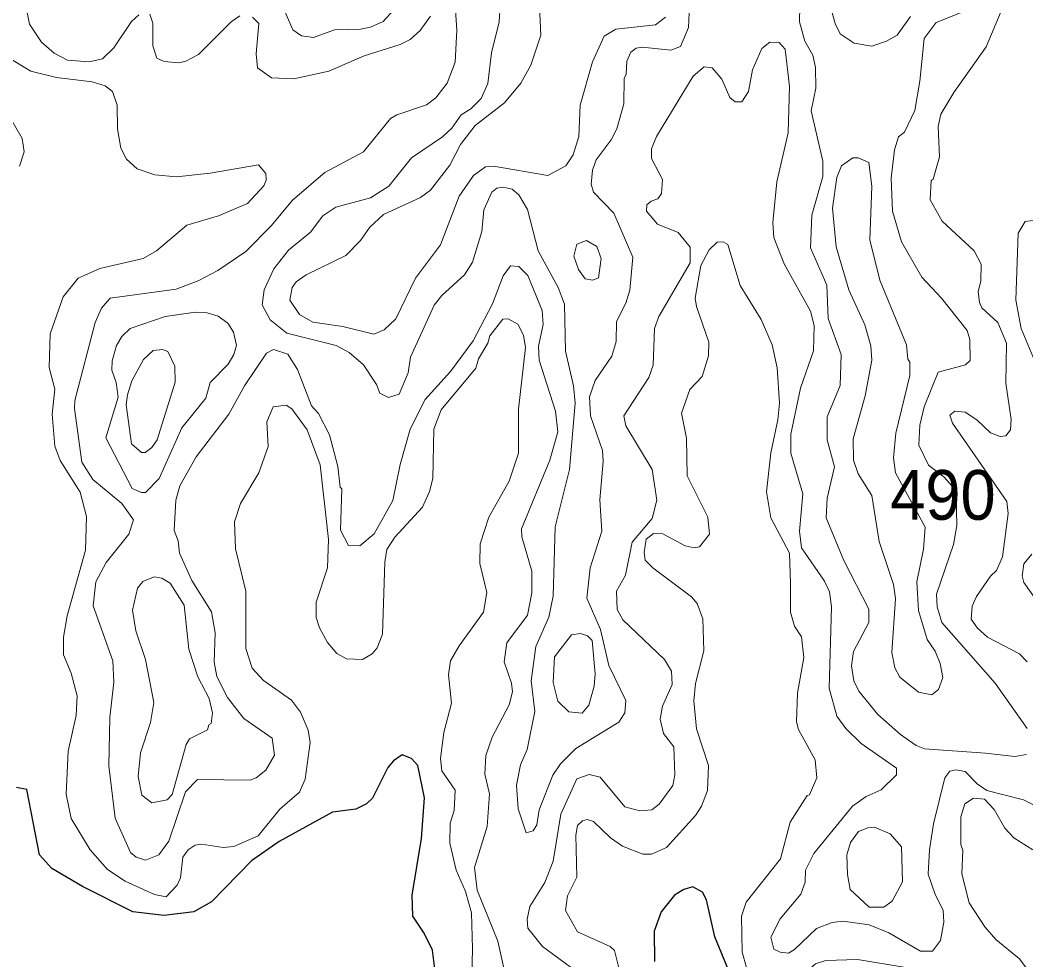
# Model space of a CAD drawing. Extents: x 763.2 to 816.8, y 7896.5 to 7952.7.
# Drawn here: x 785.528 to 788.764, y 7911.794 to 7914.818 of the extents above; entities that cross this region are included whole.
import ezdxf

# ---------------------------------------------------------------- set-up
doc = ezdxf.new("R2010")
doc.units = 0
doc.header["$LTSCALE"] = 0.064
doc.layers.add('1', color=7, linetype='Continuous', lineweight=25)
doc.layers.add('2', color=7, linetype='Continuous', lineweight=13)
doc.layers.add('21', color=7, linetype='Continuous')

msp = doc.modelspace()

# ---------------------------------------------------------------- linework, layer by layer
at = {"layer": '1'}
for points in [[(786.8633, 7911.7569), (786.8545, 7911.8249), (786.8277, 7911.8797), (786.7908, 7911.9341), (786.7893, 7912.0021), (786.8191, 7912.1849), (786.8289, 7912.3156), (786.8077, 7912.4195), (786.7872, 7912.4421), (786.7567, 7912.4539), (786.7287, 7912.4345), (786.7109, 7912.4133), (786.6616, 7912.3141), (786.6426, 7912.2965), (786.6079, 7912.2785), (786.5323, 7912.2687), (786.3616, 7912.1746), (786.2719, 7912.1125), (786.1436, 7911.9811), (786.0862, 7911.9484), (785.9908, 7911.9368), (785.8907, 7911.9489), (785.728, 7912.0304), (785.6293, 7912.088), (785.5894, 7912.1322), (785.5486, 7912.3418), (785.5159, 7912.3489)], [(787.8105, 7911.7537), (787.763, 7911.8678), (787.7362, 7911.9869), (787.7237, 7912.0113), (787.6928, 7912.0286), (787.6638, 7912.0205), (787.6335, 7912.0018), (787.5904, 7911.9488), (787.5682, 7911.8862), (787.5686, 7911.7885)]]:
    msp.add_lwpolyline(points, dxfattribs=at)
at = {"layer": '2'}
for points in [[(788.0383, 7914.9615), (788.0353, 7914.8119), (788.0526, 7914.7499), (788.0783, 7914.7046), (788.0874, 7914.6654), (788.0878, 7914.5988), (788.0731, 7914.5256), (788.1108, 7914.3635), (788.1105, 7914.3144), (788.0749, 7914.1906), (788.0715, 7914.0855), (788.1233, 7913.9654), (788.1275, 7913.8581), (788.17, 7913.7414), (788.1668, 7913.6416), (788.1241, 7913.5408), (788.1241, 7913.4674), (788.1485, 7913.3807), (788.1242, 7913.2794), (788.121, 7913.216), (788.1779, 7913.0788), (788.2587, 7912.9229), (788.2587, 7912.8799), (788.2096, 7912.7863), (788.2029, 7912.7396), (788.2104, 7912.6919), (788.2266, 7912.6589), (788.2873, 7912.5837), (788.3609, 7912.5188), (788.4114, 7912.4834), (788.4377, 7912.4725), (788.6342, 7912.4595), (788.7288, 7912.448), (788.7662, 7912.4548)], [(787.622, 7914.7207), (787.6525, 7914.733), (787.6784, 7914.794), (787.6802, 7914.8412), (787.6737, 7914.8572), (787.677, 7914.9383)], [(788.7747, 7914.8613), (788.7585, 7914.909), (788.7435, 7914.9287), (788.7144, 7914.9228), (788.6936, 7914.8948), (788.6841, 7914.8467), (788.6366, 7914.7323), (788.532, 7914.5849), (788.4907, 7914.5153), (788.4823, 7914.4751), (788.486, 7914.3783)], [(785.9098, 7914.8344), (785.8862, 7914.8131), (785.8293, 7914.7284), (785.7927, 7914.6927), (785.7502, 7914.683), (785.6804, 7914.6885), (785.6372, 7914.7116), (785.5965, 7914.7471), (785.5574, 7914.8048), (785.5407, 7914.8907)], [(785.8167, 7912.5742), (785.8296, 7912.6872), (785.8264, 7912.7561), (785.7622, 7912.9326), (785.7709, 7913.0107), (785.8043, 7913.0725), (785.877, 7913.1638), (785.8923, 7913.2098), (785.8546, 7913.2627), (785.7613, 7913.3391), (785.7264, 7913.3951), (785.702, 7913.5681), (785.7032, 7913.5942), (785.7695, 7913.8443), (785.7898, 7913.8904), (785.8174, 7913.9227), (786.0301, 7913.9523), (786.1026, 7913.9797), (786.1638, 7914.012), (786.2537, 7914.0732), (786.3362, 7914.1565), (786.4045, 7914.2386), (786.5081, 7914.327), (786.6327, 7914.3934), (786.7194, 7914.5007), (786.7402, 7914.5135), (786.8348, 7914.5447), (786.8651, 7914.5679), (786.9019, 7914.6153), (786.9273, 7914.6823), (786.9326, 7914.7851), (786.9263, 7914.8838)], [(786.3645, 7914.8814), (786.4053, 7914.7866), (786.433, 7914.767), (786.4714, 7914.762), (786.5391, 7914.7862), (786.6233, 7914.7883), (786.6554, 7914.7949), (786.6956, 7914.8132), (786.7628, 7914.8878)], [(788.3926, 7914.8296), (788.3504, 7914.7698), (788.3157, 7914.75), (788.2679, 7914.7339), (788.2117, 7914.7431), (788.1669, 7914.774), (788.1501, 7914.8068), (788.1276, 7914.8886)], [(786.6225, 7914.1082), (786.6525, 7914.1515), (786.697, 7914.1926), (786.8158, 7914.2473), (786.8482, 7914.2701), (786.9102, 7914.3512), (786.9445, 7914.4173), (786.9916, 7914.4785), (787.0859, 7914.5521), (787.1393, 7914.6144), (787.1705, 7914.6724), (787.2036, 7914.7697), (787.1985, 7914.8611)], [(787.0722, 7914.8663), (787.0691, 7914.8125)], [(788.7679, 7912.5381), (788.6652, 7912.6839), (788.4936, 7912.8791), (788.4781, 7912.9299), (788.476, 7912.9703), (788.5313, 7913.1309), (788.5414, 7913.1913), (788.5396, 7913.2893), (788.5341, 7913.3099), (788.5013, 7913.3472), (788.4507, 7913.3853), (788.4201, 7913.4506), (788.4232, 7913.5145), (788.4365, 7913.5735), (788.4821, 7913.6847), (788.5693, 7913.7085), (788.5853, 7913.7224), (788.5839, 7913.7896), (788.5749, 7913.8186), (788.4926, 7913.9231), (788.4297, 7913.9911), (788.364, 7914.1045), (788.3345, 7914.2031), (788.3311, 7914.3097), (788.3412, 7914.4009), (788.3543, 7914.4422), (788.3736, 7914.4567), (788.4062, 7914.527), (788.4231, 7914.6211), (788.4366, 7914.7589), (788.4754, 7914.8105), (788.5808, 7914.8522)], [(786.2341, 7914.8315), (786.2072, 7914.8123), (786.1011, 7914.7073), (786.0612, 7914.6853), (786.0382, 7914.68), (785.9909, 7914.6847), (785.9678, 7914.695), (785.9551, 7914.735), (785.9545, 7914.8077), (785.945, 7914.8364)], [(786.8482, 7914.8303), (786.8153, 7914.7844), (786.7823, 7914.7552), (786.7501, 7914.7388), (786.635, 7914.7026), (786.5207, 7914.6537), (786.4087, 7914.6291), (786.3366, 7914.6319), (786.291, 7914.6637), (786.2867, 7914.7092), (786.2962, 7914.8072), (786.2758, 7914.8275)], [(787.604, 7914.8271), (787.5722, 7914.8025), (787.4443, 7914.7881), (787.4073, 7914.766), (787.3697, 7914.6839), (787.3297, 7914.5438), (787.3251, 7914.443), (787.3074, 7914.3845), (787.2835, 7914.3488), (787.226, 7914.3182), (787.0512, 7914.3475), (787.0254, 7914.3458), (786.9868, 7914.318), (786.9405, 7914.2517), (786.8803, 7914.0951), (786.8003, 7913.9873), (786.7362, 7913.8561), (786.6988, 7913.8211), (786.6653, 7913.8072), (786.566, 7913.8316), (786.4697, 7913.8457), (786.4265, 7913.8708), (786.3953, 7913.9162)], [(787.0691, 7914.8125), (787.0443, 7914.7125), (787.0325, 7914.6133), (787.0117, 7914.5653), (786.9781, 7914.5321), (786.9469, 7914.5131)], [(786.9469, 7914.5131), (786.9164, 7914.4699), (786.887, 7914.4419), (786.7868, 7914.3743), (786.7139, 7914.2836), (786.6547, 7914.2455), (786.5437, 7914.2163), (786.502, 7914.188), (786.4619, 7914.1352), (786.3914, 7914.0776), (786.3439, 7914.0177), (786.313, 7913.9499), (786.3064, 7913.9014), (786.3322, 7913.8536), (786.3863, 7913.8107), (786.5449, 7913.7712), (786.5869, 7913.7486), (786.6326, 7913.7087), (786.6744, 7913.6458), (786.685, 7913.6177), (786.7125, 7913.6035), (786.7473, 7913.6144), (786.7758, 7913.6824), (786.7833, 7913.7336), (786.8603, 7913.9006), (786.8847, 7913.9318), (786.9577, 7913.9982), (786.9836, 7914.0394), (787.0129, 7914.1374), (787.0199, 7914.2072), (787.045, 7914.2646), (787.0618, 7914.2765), (787.0821, 7914.2801), (787.111, 7914.2738), (787.1327, 7914.2555), (787.1604, 7914.2081), (787.1947, 7914.0759), (787.2592, 7913.9571), (787.2791, 7913.9039), (787.2826, 7913.7529), (787.3085, 7913.6415), (787.3135, 7913.5855), (787.2957, 7913.3721), (787.2498, 7913.1868), (787.2432, 7912.9646), (787.2294, 7912.8968), (787.1875, 7912.8023), (787.1726, 7912.6923), (787.1839, 7912.5936), (787.1592, 7912.4709), (787.1381, 7912.4215), (787.1248, 7912.3558), (787.1301, 7912.2796), (787.1559, 7912.2026), (787.1788, 7912.2096), (787.1903, 7912.2282), (787.1973, 7912.2768), (787.2415, 7912.3886), (787.2662, 7912.4247), (787.3155, 7912.474), (787.4545, 7912.5592), (787.4733, 7912.5883), (787.4762, 7912.6285), (787.4218, 7912.7406), (787.395, 7912.8566), (787.3517, 7912.9574), (787.3616, 7913.0559), (787.3991, 7913.1736), (787.3927, 7913.2743), (787.4042, 7913.3979), (787.4019, 7913.4328), (787.3633, 7913.545), (787.3599, 7913.6052), (787.3783, 7913.6579), (787.4314, 7913.7361), (787.4454, 7913.7837), (787.4472, 7913.8478), (787.4771, 7913.9071), (787.4901, 7913.9488), (787.4995, 7914.0545), (787.4382, 7914.1969), (787.3724, 7914.2644), (787.3651, 7914.2896), (787.3697, 7914.3345), (787.3813, 7914.3686), (787.4295, 7914.4327), (787.4476, 7914.4682), (787.47, 7914.5488), (787.4718, 7914.6303), (787.4781, 7914.6442), (787.4798, 7914.6852), (787.4932, 7914.715), (787.5096, 7914.7271), (787.5291, 7914.7305), (787.622, 7914.7207)], [(788.0354, 7913.1736), (788.0466, 7913.2931), (788.0076, 7913.4241), (788.0078, 7913.4853), (788.0384, 7913.6337), (788.0809, 7913.7537), (788.0828, 7913.8349), (788.0713, 7913.8809), (787.9866, 7914.034), (787.9527, 7914.1184), (787.9499, 7914.1669), (787.9629, 7914.2976), (787.9989, 7914.4554), (788.0039, 7914.604), (787.9891, 7914.7248), (787.9704, 7914.7461), (787.9398, 7914.7466), (787.9144, 7914.726), (787.8843, 7914.6573), (787.8711, 7914.5883), (787.8504, 7914.555), (787.8285, 7914.555), (787.8112, 7914.5684), (787.7852, 7914.6274), (787.7547, 7914.6642), (787.7286, 7914.6674), (787.6931, 7914.6378), (787.5752, 7914.4429), (787.5588, 7914.4035), (787.5588, 7914.373), (787.5946, 7914.3049), (787.5917, 7914.26), (787.58, 7914.243), (787.5587, 7914.2357), (787.5445, 7914.2231), (787.5427, 7914.2025), (787.5786, 7914.1607), (787.6449, 7914.1342), (787.6834, 7914.0872), (787.6835, 7914.0367), (787.5825, 7913.8636), (787.5687, 7913.825), (787.5652, 7913.7074), (787.5506, 7913.6678), (787.4702, 7913.5448), (787.4768, 7913.512), (787.5617, 7913.3714), (787.5765, 7913.2728), (787.5618, 7913.2138), (787.4969, 7913.1375), (787.4755, 7913.0318), (787.447, 7912.9804), (787.4487, 7912.9213), (787.4666, 7912.8885), (787.6008, 7912.7606), (787.6242, 7912.7232), (787.6259, 7912.6796), (787.5951, 7912.6099), (787.5867, 7912.5687), (787.5982, 7912.5224), (787.631, 7912.4794), (787.6342, 7912.3893), (787.6277, 7912.3555), (787.5843, 7912.2945), (787.56, 7912.2771), (787.5219, 7912.2738), (787.4738, 7912.2865), (787.394, 7912.3819), (787.3582, 7912.3902), (787.3187, 7912.3764), (787.2677, 7912.2631), (787.2426, 7912.1113), (787.2164, 7912.043), (787.1682, 7911.966), (787.1594, 7911.9245), (787.1613, 7911.8959), (787.2082, 7911.8371), (787.3752, 7911.7143)], [(785.4835, 7914.7012), (785.5621, 7914.654), (785.6447, 7914.6332), (785.7593, 7914.6191), (785.8014, 7914.6063), (785.8248, 7914.5885), (785.8397, 7914.5441), (785.8414, 7914.468), (785.8515, 7914.4062), (785.8698, 7914.37), (785.9041, 7914.3393), (785.9612, 7914.3198), (786.0309, 7914.3133), (786.1394, 7914.3248), (786.295, 7914.3525), (786.3179, 7914.3247), (786.3193, 7914.3024), (786.3122, 7914.2845), (786.2597, 7914.2279), (786.1657, 7914.1885), (786.0635, 7914.1577), (785.9667, 7914.0753), (785.9232, 7914.0508), (785.7837, 7914.0189), (785.7148, 7913.9877), (785.6659, 7913.9275), (785.6243, 7913.8079), (785.6211, 7913.7002), (785.6391, 7913.6307), (785.6309, 7913.5493), (785.6394, 7913.4464), (785.6559, 7913.4004), (785.7212, 7913.2992), (785.7409, 7913.2202), (785.7377, 7913.1127), (785.6786, 7912.9014), (785.6667, 7912.8319), (785.667, 7912.7754), (785.6916, 7912.7169), (785.7115, 7912.643), (785.7081, 7912.5801), (785.682, 7912.4657), (785.6756, 7912.3272), (785.6913, 7912.2488), (785.753, 7912.1482), (785.8089, 7912.0842), (785.8654, 7912.0471), (785.9598, 7912.0047), (785.9976, 7911.9964), (786.0333, 7912.0338), (786.0433, 7912.0575), (786.0513, 7912.1242), (786.0681, 7912.1485), (786.0904, 7912.1635), (786.1117, 7912.1667), (786.1814, 7912.1555), (786.2156, 7912.1583), (786.2939, 7912.1932), (786.3628, 7912.2791), (786.4269, 7912.3334), (786.4444, 7912.3755), (786.4608, 7912.4931), (786.454, 7912.5333)], [(785.5257, 7914.3482), (785.5404, 7914.3944), (785.5345, 7914.4372), (785.4392, 7914.5993)], [(788.486, 7914.3783), (788.4658, 7914.3062), (788.4593, 7914.3021), (788.4559, 7914.24), (788.4949, 7914.1711), (788.5976, 7914.0758)], [(788.7977, 7913.71), (788.7485, 7913.8257), (788.7322, 7913.917), (788.7389, 7914.1322), (788.7621, 7914.1697), (788.7938, 7914.1745)], [(786.3953, 7913.9162), (786.4027, 7913.9577), (786.4155, 7913.9751), (786.4483, 7913.9979), (786.5759, 7914.0602), (786.6225, 7914.1082)], [(787.4548, 7911.7641), (787.4403, 7911.8243), (787.4264, 7911.8366), (787.3211, 7911.8842), (787.283, 7911.9523), (787.2891, 7912.0001), (787.3187, 7912.0599), (787.3159, 7912.1955), (787.3216, 7912.2264), (787.3375, 7912.2414), (787.3523, 7912.2453), (787.3732, 7912.2387), (787.4273, 7912.1866), (787.4655, 7912.1593), (787.5317, 7912.1342), (787.5597, 7912.1343), (787.6081, 7912.1559), (787.701, 7912.258), (787.7204, 7912.2883), (787.7394, 7912.3394), (787.7425, 7912.4189), (787.7036, 7912.5376), (787.6951, 7912.6279), (787.7004, 7912.6827), (787.728, 7912.788), (787.7246, 7912.8908), (787.7059, 7912.9409), (787.6883, 7912.9623), (787.5641, 7913.0553), (787.5394, 7913.0803), (787.5356, 7913.1046), (787.5422, 7913.1472), (787.5655, 7913.1658), (787.5954, 7913.1645), (787.6678, 7913.1264), (787.6971, 7913.1199), (787.7137, 7913.1228), (787.7459, 7913.1635), (787.741, 7913.218), (787.6742, 7913.3513), (787.672, 7913.4726), (787.6557, 7913.5528), (787.6828, 7913.6296), (787.7229, 7913.6713), (787.7424, 7913.738), (787.744, 7913.7812), (787.7038, 7913.8959), (787.7002, 7913.9228), (787.7178, 7914.0281), (787.7445, 7914.079), (787.7701, 7914.1038), (787.7901, 7914.1047), (787.8052, 7914.0954), (787.8444, 7913.9638), (787.912, 7913.8546), (787.9472, 7913.7731), (787.9642, 7913.6984), (787.971, 7913.5851), (787.966, 7913.5318), (787.943, 7913.4258), (787.9297, 7913.2999), (787.9436, 7913.2163), (788.0036, 7913.1024), (788.007, 7913.0052), (788.0068, 7912.9129), (788.0194, 7912.8681), (788.0415, 7912.8333), (788.0499, 7912.7673), (788.0287, 7912.6523), (788.0256, 7912.5597), (788.0327, 7912.5353)], [(788.5976, 7914.0758), (788.6199, 7914.0327), (788.6188, 7913.9776), (788.6106, 7913.944), (788.6143, 7913.9092), (788.6225, 7913.8918), (788.6737, 7913.8452), (788.7021, 7913.7779), (788.6993, 7913.6501), (788.7172, 7913.5325), (788.7151, 7913.4995), (788.6994, 7913.4803), (788.6815, 7913.4784), (788.65, 7913.4901), (788.606, 7913.5321), (788.5683, 7913.5567), (788.535, 7913.5599), (788.5189, 7913.5464), (788.5275, 7913.5207), (788.7024, 7913.2689), (788.7074, 7913.2301), (788.6889, 7913.091), (788.6693, 7913.0463), (788.6505, 7913.0285), (788.6049, 7912.9627), (788.5911, 7912.9316), (788.5878, 7912.8906), (788.6082, 7912.861), (788.6411, 7912.8324), (788.744, 7912.7789), (788.7679, 7912.7534)], [(787.0885, 7911.7477), (787.0653, 7911.8536), (786.9987, 7912.0177), (786.9901, 7912.0911), (787.0307, 7912.2229), (787.0377, 7912.3281), (787.0231, 7912.392), (787.0264, 7912.4518), (787.0463, 7912.5109), (787.1014, 7912.6148), (787.1116, 7912.6564), (787.1084, 7912.6838), (787.0856, 7912.7529), (787.0939, 7912.814), (787.1601, 7912.9033), (787.1741, 7912.9745), (787.1738, 7913.0442), (787.1419, 7913.1554), (787.1415, 7913.1807), (787.2319, 7913.4017), (787.2578, 7913.493), (787.2503, 7913.5596), (787.1973, 7913.7239), (787.1956, 7913.7691), (787.2102, 7913.8383), (787.207, 7913.8836), (787.1609, 7913.9958), (787.1321, 7914.0254), (787.1059, 7914.027), (787.0818, 7913.9953), (787.0481, 7913.9053), (786.9855, 7913.7862), (786.9128, 7913.6874), (786.8314, 7913.5968), (786.7825, 7913.5015), (786.7502, 7913.3879), (786.7267, 7913.2722), (786.6667, 7913.1653), (786.6211, 7913.1264), (786.5842, 7913.1275), (786.558, 7913.1764), (786.5627, 7913.3095), (786.5574, 7913.3147), (786.5494, 7913.3813), (786.5232, 7913.4832), (786.4875, 7913.5515), (786.4656, 7913.577), (786.4196, 7913.6935), (786.3893, 7913.7425), (786.3427, 7913.7576), (786.3201, 7913.746), (786.2493, 7913.6415), (786.1987, 7913.5503), (786.0936, 7913.4123), (786.0418, 7913.3188), (786.0288, 7913.2735), (786.0237, 7913.1754), (786.0366, 7913.1421), (786.0408, 7913.1028), (786.0805, 7913.0146), (786.1437, 7912.9139), (786.155, 7912.8462), (786.1519, 7912.7521), (786.1608, 7912.7062), (786.1947, 7912.6386), (786.2478, 7912.5706), (786.3389, 7912.5068), (786.3458, 7912.4526), (786.3183, 7912.4039), (786.2872, 7912.3793), (786.268, 7912.3726), (786.0982, 7912.3745), (786.0601, 7912.3344), (786.0062, 7912.1764), (785.9736, 7912.132), (785.9312, 7912.1146)], [(786.254, 7912.7956), (786.2536, 7912.9802), (786.2211, 7913.1169), (786.2178, 7913.2035), (786.2372, 7913.2624), (786.2962, 7913.361), (786.3255, 7913.4456), (786.3212, 7913.5247), (786.3416, 7913.5737), (786.3837, 7913.5786), (786.4024, 7913.5675), (786.4512, 7913.499), (786.4932, 7913.3871), (786.5199, 7913.1465), (786.5166, 7913.0549), (786.4803, 7912.9451), (786.4806, 7912.8952), (786.4906, 7912.8621), (786.5172, 7912.8154), (786.5466, 7912.7798), (786.5779, 7912.7631), (786.6293, 7912.7603), (786.6601, 7912.7789), (786.6763, 7912.7982), (786.6939, 7912.8416), (786.7008, 7913.0738), (786.7072, 7913.1143), (786.7333, 7913.1538), (786.8228, 7913.2509), (786.845, 7913.3011), (786.8552, 7913.3425), (786.8586, 7913.5017), (786.8822, 7913.5635), (786.994, 7913.698), (787.0025, 7913.728), (787.0323, 7913.7784), (787.0395, 7913.802), (787.0812, 7913.8553), (787.0984, 7913.8561), (787.1297, 7913.8393), (787.1477, 7913.8045), (787.1542, 7913.7644), (787.1314, 7913.5654), (787.1308, 7913.4248), (787.1013, 7913.3347), (787.0356, 7913.2188), (787.0084, 7913.1322), (787.0065, 7913.0697), (787.0293, 7912.9763), (787.0182, 7912.9124), (786.9401, 7912.8042), (786.9127, 7912.7561), (786.9064, 7912.7109), (786.9161, 7912.6195), (786.8914, 7912.526), (786.8804, 7912.4424), (786.885, 7912.4025), (786.9274, 7912.3403), (786.9243, 7912.2743), (786.9112, 7912.2335), (786.9099, 7912.1694), (786.9311, 7912.0824), (786.9604, 7912.0139), (786.9799, 7911.9449), (786.9834, 7911.8292), (786.9785, 7911.6498)], [(788.1306, 7912.6687), (788.1386, 7912.9304), (788.1322, 7912.978), (788.1158, 7913.013), (788.0423, 7913.1193), (788.0354, 7913.1736)], [(788.8861, 7912.8264), (788.7579, 7913.0081), (788.752, 7913.0297), (788.7577, 7913.0684), (788.7832, 7913.0995)], [(786.454, 7912.5333), (786.4302, 7912.5911), (786.401, 7912.6291), (786.3102, 7912.6929), (786.2738, 7912.7329), (786.254, 7912.7956)], [(788.8289, 7912.2726), (788.7564, 7912.3092), (788.638, 7912.3387), (788.6076, 7912.3599), (788.5691, 7912.3999), (788.5382, 7912.4051), (788.5195, 7912.4006), (788.503, 7912.38), (788.4672, 7912.232), (788.4538, 7912.1477), (788.4497, 7912.07), (788.4723, 7912.0048), (788.4979, 7911.9536), (788.5002, 7911.9153), (788.4894, 7911.8561), (788.4632, 7911.8224), (788.4255, 7911.8219), (788.3228, 7911.8808), (788.2601, 7911.9067), (788.1747, 7911.9185), (788.1404, 7911.9137), (788.0906, 7911.8952), (788.0199, 7911.8277), (787.9999, 7911.8155), (787.9735, 7911.8183), (787.9529, 7911.8289), (787.9435, 7911.8675), (787.9732, 7911.9257), (788.04, 7912.0058), (788.0534, 7912.0442), (788.0551, 7912.0823), (788.0819, 7912.1364), (788.2062, 7912.2884), (788.25, 7912.3192), (788.2982, 7912.3411), (788.3474, 7912.3893), (788.3475, 7912.4106), (788.2342, 7912.4906), (788.1844, 7912.5388), (788.1552, 7912.5781), (788.1306, 7912.6687)], [(785.9312, 7912.1146), (785.9007, 7912.1243), (785.8826, 7912.1391), (785.8332, 7912.25), (785.8134, 7912.4182), (785.8167, 7912.5742)], [(788.0327, 7912.5353), (788.086, 7912.4374), (788.0911, 7912.3795), (788.0682, 7912.3254), (788.0606, 7912.323), (788.0057, 7912.2375)], [(788.7682, 7911.7636), (788.7434, 7911.797), (788.6678, 7911.8596), (788.6318, 7911.9006), (788.5812, 7911.9772), (788.5579, 7912.0706), (788.5612, 7912.146), (788.5546, 7912.1651), (788.5546, 7912.2546), (788.5676, 7912.296), (788.5956, 7912.3144), (788.6304, 7912.3107), (788.6622, 7912.2777), (788.696, 7912.2182), (788.7253, 7912.1871), (788.786, 7912.148)], [(788.0057, 7912.2375), (787.974, 7912.1189), (787.8642, 7911.9801), (787.8486, 7911.9342), (787.8508, 7911.8182), (787.8649, 7911.7693), (787.9136, 7911.6612), (787.9402, 7911.638), (787.9626, 7911.6296), (787.9848, 7911.6323), (788.0059, 7911.6469), (788.0502, 7911.7489), (788.0867, 7911.7813), (788.1202, 7911.792), (788.2226, 7911.7952), (788.3779, 7911.7691), (788.4881, 7911.7576), (788.6519, 7911.6531), (788.6992, 7911.6377), (788.752, 7911.6383), (788.7748, 7911.6794)]]:
    msp.add_lwpolyline(points, dxfattribs=at)
for points in [[(788.2945, 7913.9806), (788.2623, 7914.1104), (788.2687, 7914.2837), (788.2582, 7914.3591), (788.2241, 7914.375), (788.2071, 7914.3744), (788.1712, 7914.3488), (788.1555, 7914.311), (788.1422, 7914.2129), (788.1535, 7914.0887), (788.1947, 7913.95), (788.2458, 7913.8376), (788.2651, 7913.7698), (788.2685, 7913.7238), (788.2474, 7913.6088), (788.208, 7913.4707), (788.2095, 7913.4018), (788.2246, 7913.3577), (788.2683, 7913.2884), (788.2918, 7913.1396), (788.3377, 7913.0015), (788.344, 7912.9567), (788.3329, 7912.7832), (788.3429, 7912.7332), (788.3582, 7912.7033), (788.4188, 7912.6548), (788.4611, 7912.6467), (788.4833, 7912.6639), (788.4968, 7912.703), (788.4885, 7912.7473), (788.472, 7912.787), (788.4466, 7912.8252), (788.4182, 7912.9185), (788.4137, 7913.0101), (788.4346, 7913.115), (788.4395, 7913.1861), (788.3444, 7913.3608), (788.3378, 7913.4094), (788.3455, 7913.4883), (788.3902, 7913.6746), (788.3902, 7913.7167), (788.3839, 7913.7266), (788.3802, 7913.7724)], [(787.3975, 7914.051), (787.3833, 7914.0888), (787.3499, 7914.1091), (787.3194, 7914.0965), (787.3093, 7914.058), (787.3241, 7914.0152), (787.3463, 7913.985), (787.3706, 7913.9812), (787.389, 7913.988)], [(785.918, 7913.2976), (785.888, 7913.3105), (785.8035, 7913.4739), (785.8427, 7913.6042), (785.8368, 7913.652), (785.8231, 7913.6914), (785.8234, 7913.7212), (785.8373, 7913.7712), (785.8544, 7913.8002), (785.8812, 7913.8254), (785.9948, 7913.8645), (786.0914, 7913.8775), (786.1296, 7913.8757), (786.1644, 7913.8647), (786.1959, 7913.8431), (786.214, 7913.8141), (786.2242, 7913.7719), (786.2156, 7913.7422), (786.1966, 7913.7106), (786.139, 7913.6519), (786.1248, 7913.6008), (786.0475, 7913.5057), (785.9747, 7913.3424), (785.9309, 7913.2983)], [(785.8693, 7913.5794), (785.8727, 7913.6121), (785.8873, 7913.6574), (785.9247, 7913.7258), (785.9555, 7913.7543), (785.9858, 7913.7574), (786.0031, 7913.7513), (786.0252, 7913.704), (786.0269, 7913.6524), (785.9681, 7913.4674), (785.9517, 7913.4427), (785.93, 7913.426), (785.918, 7913.426), (785.8858, 7913.4547)], [(785.9586, 7913.026), (785.9831, 7913.0217), (786.0108, 7913.0057), (786.0557, 7912.9357), (786.0704, 7912.7938), (786.099, 7912.7049), (786.1356, 7912.6345), (786.1468, 7912.5891), (786.1423, 7912.5543), (786.1353, 7912.5507), (786.1302, 7912.5337), (786.0722, 7912.5056), (786.0615, 7912.4871), (786.0166, 7912.3261), (786.0012, 7912.3094), (785.9515, 7912.2991), (785.9192, 7912.3242), (785.9069, 7912.3836), (785.9152, 7912.4603), (785.9473, 7912.5574), (785.9579, 7912.622), (785.9314, 7912.7608), (785.9003, 7912.8528), (785.8892, 7912.9196), (785.9055, 7912.9901), (785.9224, 7913.0117)], [(787.2432, 7912.6864), (787.2467, 7912.7693), (787.3018, 7912.8399), (787.3313, 7912.8439), (787.3536, 7912.8361), (787.3679, 7912.8219), (787.3777, 7912.7148), (787.3745, 7912.6747), (787.358, 7912.614), (787.3358, 7912.5877), (787.2931, 7912.5916), (787.2583, 7912.6262)], [(788.3671, 7912.0445), (788.3639, 7912.1578), (788.3271, 7912.1999), (788.2766, 7912.2207), (788.2555, 7912.2192), (788.2252, 7912.2068), (788.1998, 7912.1718), (788.1883, 7912.1323), (788.1899, 7912.0684), (788.1987, 7912.0206), (788.2602, 7911.9631), (788.3066, 7911.9636), (788.3342, 7911.9829)]]:
    msp.add_lwpolyline(points, close=True, dxfattribs=at)

# ---------------------------------------------------------------- texts
at = {"layer": '21', "width": 0.95}
msp.add_text('490', height=0.16, dxfattribs=at).set_placement((788.3277, 7913.2101))

doc.saveas('drawing.dxf')
